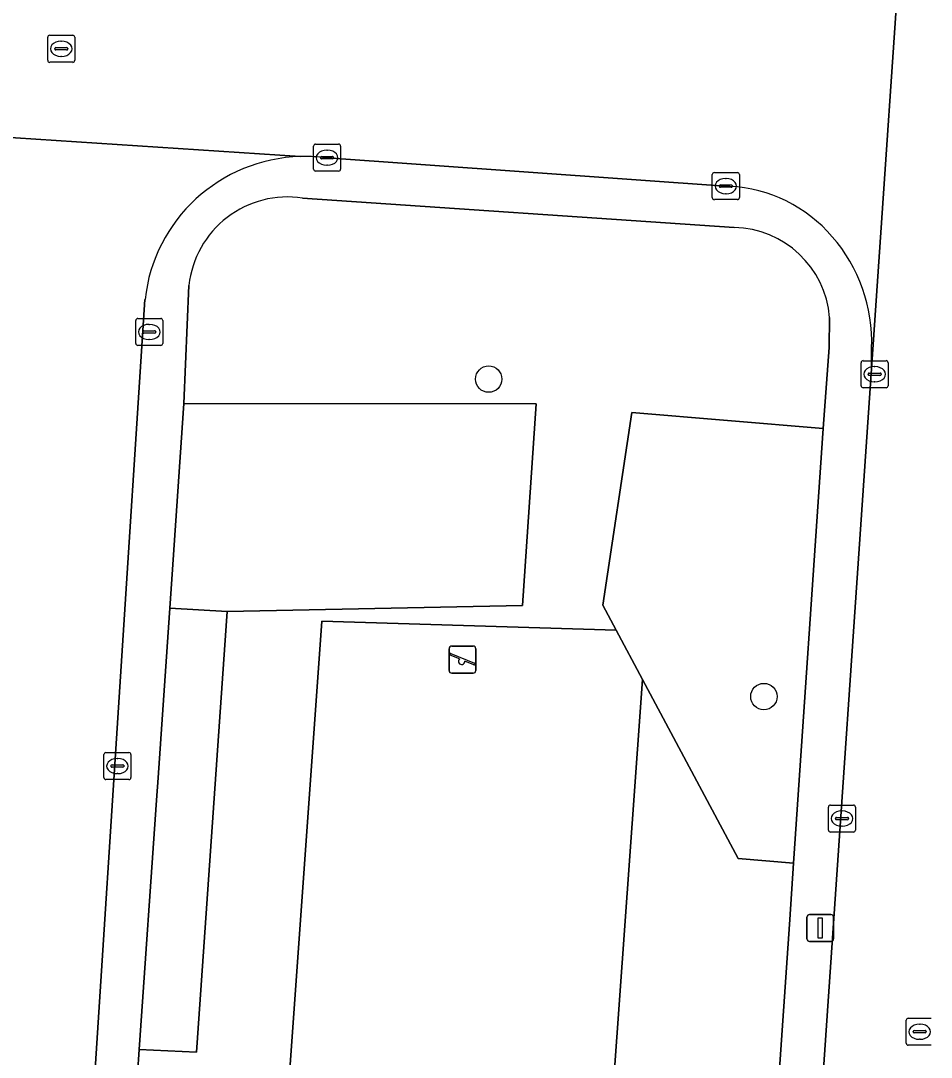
# Model space of a CAD drawing. Extents: x 161848 to 162726, y 385382 to 386521.
# Drawn here: x 162279.5 to 162313.22, y 385500.62 to 385539 of the extents above; entities that cross this region are included whole.
import ezdxf

# ---------------------------------------------------------------- set-up
doc = ezdxf.new("R2010")
doc.units = 0
for name, color, linetype in [('IMGEO_Boom', 7, 'Continuous'), ('IMGEO_Groenvoorziening', 7, 'Continuous'), ('IMGEO_Kolk', 7, 'Continuous'), ('IMGEO_Lichtmast', 7, 'Continuous'), ('IMGEO_Rijbaan_lokaal_open', 7, 'Continuous'), ('IMGEO_Rioolput', 7, 'Continuous'), ('IMGEO_Speelvoorziening', 7, 'Continuous'), ('IMGEO_Voetpad_open', 7, 'Continuous')]:
    doc.layers.add(name, color=color, linetype=linetype)

msp = doc.modelspace()

# ---------------------------------------------------------------- linework, layer by layer
at = {"layer": 'IMGEO_Boom'}
for centre in [(162296.829, 385525.729), (162307.024, 385513.976)]:
    msp.add_circle(centre, 0.489, dxfattribs=at)
at = {"layer": 'IMGEO_Groenvoorziening'}
for points in [[(162305.917, 385531.337), (162289.933, 385532.427)], [(162285.729, 385529.2), (162285.538, 385524.824), (162298.592, 385524.808), (162298.086, 385517.346), (162287.146, 385517.128), (162286.004, 385500.817), (162283.884, 385500.909), (162283.821, 385500), (162283.77, 385499.366), (162285.871, 385499.204), (162292.571, 385498.689)], [(162301.063, 385517.357), (162302.128, 385524.491), (162309.218, 385523.897), (162309.434, 385526.895), (162309.457, 385528.013)], [(162305.853, 385474.901), (162306.029, 385477.27), (162304.156, 385477.43), (162304.561, 385482.354), (162299.422, 385482.729), (162297.662, 385485.331), (162296.461, 385494.655), (162297.254, 385497.856), (162305.385, 385497.274), (162307.395, 385497.161), (162307.979, 385505.723), (162308.121, 385507.806), (162306.065, 385507.983), (162302.528, 385514.612), (162301.391, 385498.793), (162289.422, 385499.653), (162290.652, 385516.769), (162301.553, 385516.439), (162301.063, 385517.357)]]:
    msp.add_lwpolyline(points, dxfattribs=at)
for points in [[(162298.592, 385524.808), (162285.538, 385524.824), (162285.09, 385518.328), (162285.015, 385517.244), (162287.146, 385517.128), (162298.086, 385517.346)], [(162309.218, 385523.897), (162302.128, 385524.491), (162301.063, 385517.357), (162301.553, 385516.439), (162302.528, 385514.612), (162306.065, 385507.983), (162308.121, 385507.806)], [(162287.146, 385517.128), (162285.015, 385517.244), (162284.57, 385510.789), (162284.537, 385510.31), (162283.884, 385500.909), (162286.004, 385500.817)], [(162302.528, 385514.612), (162301.553, 385516.439), (162290.652, 385516.769), (162289.422, 385499.653), (162301.391, 385498.793)]]:
    msp.add_lwpolyline(points, close=True, dxfattribs=at)
for centre, radius, start, end in [((162289.371, 385528.808), 3.663, 81.1655, 173.8543), ((162305.86, 385527.729), 3.608, 4.5109, 89.0939)]:
    msp.add_arc(centre, radius, start, end, dxfattribs=at)
at = {"layer": 'IMGEO_Kolk'}
for p, q in [((162290.344, 385533.501), (162290.344, 385534.353)), ((162290.419, 385534.427), (162291.271, 385534.427)), ((162290.832, 385534.207), (162290.857, 385534.207)), ((162291.345, 385534.353), (162291.345, 385533.501)), ((162290.603, 385533.921), (162290.603, 385533.933)), ((162291.041, 385533.884), (162290.643, 385533.884)), ((162290.646, 385533.97), (162291.044, 385533.97)), ((162291.087, 385533.933), (162291.087, 385533.921)), ((162291.271, 385533.427), (162290.419, 385533.427)), ((162290.855, 385533.647), (162290.83, 385533.647)), ((162305.187, 385533.372), (162306.039, 385533.372)), ((162305.112, 385532.446), (162305.112, 385533.298)), ((162305.6, 385533.152), (162305.625, 385533.152)), ((162306.113, 385533.298), (162306.113, 385532.446)), ((162305.371, 385532.866), (162305.371, 385532.878)), ((162305.809, 385532.829), (162305.411, 385532.829)), ((162305.414, 385532.915), (162305.812, 385532.915)), ((162305.623, 385532.592), (162305.598, 385532.592)), ((162305.855, 385532.878), (162305.855, 385532.866)), ((162306.039, 385532.372), (162305.187, 385532.372)), ((162283.758, 385527.048), (162283.758, 385527.9)), ((162283.833, 385527.974), (162284.685, 385527.974)), ((162284.246, 385527.754), (162284.271, 385527.754)), ((162284.759, 385527.9), (162284.759, 385527.048)), ((162284.017, 385527.468), (162284.017, 385527.48)), ((162284.455, 385527.431), (162284.057, 385527.431)), ((162284.06, 385527.517), (162284.458, 385527.517)), ((162284.501, 385527.48), (162284.501, 385527.468)), ((162284.685, 385526.974), (162283.833, 385526.974)), ((162284.269, 385527.194), (162284.244, 385527.194)), ((162310.624, 385525.485), (162310.624, 385526.337)), ((162310.699, 385526.411), (162311.551, 385526.411)), ((162311.112, 385526.191), (162311.137, 385526.191)), ((162311.625, 385526.337), (162311.625, 385525.485)), ((162310.883, 385525.905), (162310.883, 385525.917)), ((162311.321, 385525.868), (162310.923, 385525.868)), ((162310.926, 385525.954), (162311.324, 385525.954)), ((162311.367, 385525.917), (162311.367, 385525.905)), ((162311.551, 385525.411), (162310.699, 385525.411)), ((162311.135, 385525.631), (162311.11, 385525.631)), ((162282.655, 385511.903), (162283.507, 385511.903)), ((162282.58, 385510.977), (162282.58, 385511.829)), ((162283.068, 385511.683), (162283.093, 385511.683)), ((162283.581, 385511.829), (162283.581, 385510.977)), ((162282.839, 385511.397), (162282.839, 385511.409)), ((162283.277, 385511.36), (162282.879, 385511.36)), ((162282.882, 385511.446), (162283.28, 385511.446)), ((162283.091, 385511.123), (162283.066, 385511.123)), ((162283.323, 385511.409), (162283.323, 385511.397)), ((162283.507, 385510.903), (162282.655, 385510.903)), ((162309.489, 385509.961), (162310.341, 385509.961)), ((162309.414, 385509.035), (162309.414, 385509.887)), ((162309.902, 385509.741), (162309.927, 385509.741)), ((162310.415, 385509.887), (162310.415, 385509.035)), ((162309.673, 385509.455), (162309.673, 385509.467)), ((162310.111, 385509.418), (162309.713, 385509.418)), ((162309.716, 385509.504), (162310.114, 385509.504)), ((162309.925, 385509.181), (162309.9, 385509.181)), ((162310.157, 385509.467), (162310.157, 385509.455)), ((162310.341, 385508.961), (162309.489, 385508.961))]:
    msp.add_line(p, q, dxfattribs=at)
for points in [[(162290.344, 385533.501), (162290.344, 385534.353)], [(162290.419, 385534.427), (162291.271, 385534.427)], [(162291.345, 385534.353), (162291.345, 385533.501)], [(162291.271, 385533.427), (162290.419, 385533.427)], [(162305.187, 385533.372), (162306.039, 385533.372)], [(162305.112, 385532.446), (162305.112, 385533.298)], [(162306.113, 385533.298), (162306.113, 385532.446)], [(162306.039, 385532.372), (162305.187, 385532.372)], [(162283.758, 385527.048), (162283.758, 385527.9)], [(162283.833, 385527.974), (162284.685, 385527.974)], [(162284.759, 385527.9), (162284.759, 385527.048)], [(162284.685, 385526.974), (162283.833, 385526.974)], [(162310.624, 385525.485), (162310.624, 385526.337)], [(162310.699, 385526.411), (162311.551, 385526.411)], [(162311.625, 385526.337), (162311.625, 385525.485)], [(162311.551, 385525.411), (162310.699, 385525.411)], [(162282.655, 385511.903), (162283.507, 385511.903)], [(162282.58, 385510.977), (162282.58, 385511.829)], [(162283.581, 385511.829), (162283.581, 385510.977)], [(162283.507, 385510.903), (162282.655, 385510.903)], [(162309.489, 385509.961), (162310.341, 385509.961)], [(162309.414, 385509.035), (162309.414, 385509.887)], [(162310.415, 385509.887), (162310.415, 385509.035)], [(162310.341, 385508.961), (162309.489, 385508.961)]]:
    msp.add_lwpolyline(points, dxfattribs=at)
for centre, radius, start, end in [((162290.421, 385534.351), 0.0765, 91.552, 178.448), ((162290.421, 385534.351), 0.0765, 91.552, 178.448), ((162291.269, 385534.351), 0.0765, 1.552, 88.448), ((162291.269, 385534.351), 0.0765, 1.552, 88.448), ((162290.643, 385533.93), 0.0403, 85.8775, 175.7526), ((162290.64, 385533.92), 0.0366, 178.938, 274.7102), ((162291.044, 385533.927), 0.043, 264.8664, 352.4533), ((162291.048, 385533.932), 0.0386, 1.7309, 96.639), ((162290.421, 385533.503), 0.0765, 181.552, 268.448), ((162290.421, 385533.503), 0.0765, 181.552, 268.448), ((162291.269, 385533.503), 0.0765, 271.552, 358.448), ((162291.269, 385533.503), 0.0765, 271.552, 358.448), ((162305.189, 385533.296), 0.0765, 91.552, 178.448), ((162305.189, 385533.296), 0.0765, 91.552, 178.448), ((162306.037, 385533.296), 0.0765, 1.552, 88.448), ((162306.037, 385533.296), 0.0765, 1.552, 88.448), ((162305.411, 385532.875), 0.0403, 85.8775, 175.7526), ((162305.408, 385532.865), 0.0366, 178.938, 274.7102), ((162305.812, 385532.872), 0.043, 264.8664, 352.4533), ((162305.816, 385532.877), 0.0386, 1.7309, 96.639), ((162305.189, 385532.448), 0.0765, 181.552, 268.448), ((162305.189, 385532.448), 0.0765, 181.552, 268.448), ((162306.037, 385532.448), 0.0765, 271.552, 358.448), ((162306.037, 385532.448), 0.0765, 271.552, 358.448), ((162283.835, 385527.898), 0.0765, 91.552, 178.448), ((162283.835, 385527.898), 0.0765, 91.552, 178.448), ((162284.683, 385527.898), 0.0765, 1.552, 88.448), ((162284.683, 385527.898), 0.0765, 1.552, 88.448), ((162284.057, 385527.477), 0.0403, 85.8775, 175.7526), ((162284.054, 385527.467), 0.0366, 178.938, 274.7102), ((162284.458, 385527.474), 0.043, 264.8664, 352.4533), ((162284.462, 385527.479), 0.0386, 1.7309, 96.639), ((162283.835, 385527.05), 0.0765, 181.552, 268.448), ((162283.835, 385527.05), 0.0765, 181.552, 268.448), ((162284.683, 385527.05), 0.0765, 271.552, 358.448), ((162284.683, 385527.05), 0.0765, 271.552, 358.448), ((162310.701, 385526.335), 0.0765, 91.552, 178.448), ((162310.701, 385526.335), 0.0765, 91.552, 178.448), ((162311.549, 385526.335), 0.0765, 1.552, 88.448), ((162311.549, 385526.335), 0.0765, 1.552, 88.448), ((162310.923, 385525.914), 0.0403, 85.8775, 175.7526), ((162310.92, 385525.904), 0.0366, 178.938, 274.7102), ((162311.324, 385525.911), 0.043, 264.8664, 352.4533), ((162311.328, 385525.916), 0.0386, 1.7309, 96.639), ((162310.701, 385525.487), 0.0765, 181.552, 268.448), ((162310.701, 385525.487), 0.0765, 181.552, 268.448), ((162311.549, 385525.487), 0.0765, 271.552, 358.448), ((162311.549, 385525.487), 0.0765, 271.552, 358.448), ((162282.657, 385511.827), 0.0765, 91.552, 178.448), ((162282.657, 385511.827), 0.0765, 91.552, 178.448), ((162283.505, 385511.827), 0.0765, 1.552, 88.448), ((162283.505, 385511.827), 0.0765, 1.552, 88.448), ((162282.879, 385511.406), 0.0403, 85.8775, 175.7526), ((162282.876, 385511.396), 0.0366, 178.938, 274.7102), ((162283.28, 385511.403), 0.043, 264.8664, 352.4533), ((162283.284, 385511.408), 0.0386, 1.7309, 96.639), ((162282.657, 385510.979), 0.0765, 181.552, 268.448), ((162282.657, 385510.979), 0.0765, 181.552, 268.448), ((162283.505, 385510.979), 0.0765, 271.552, 358.448), ((162283.505, 385510.979), 0.0765, 271.552, 358.448), ((162309.491, 385509.885), 0.0765, 91.552, 178.448), ((162309.491, 385509.885), 0.0765, 91.552, 178.448), ((162310.339, 385509.885), 0.0765, 1.552, 88.448), ((162310.339, 385509.885), 0.0765, 1.552, 88.448), ((162309.713, 385509.464), 0.0403, 85.8775, 175.7526), ((162309.71, 385509.454), 0.0366, 178.938, 274.7102), ((162310.114, 385509.461), 0.043, 264.8664, 352.4533), ((162310.118, 385509.466), 0.0386, 1.7309, 96.639), ((162309.491, 385509.037), 0.0765, 181.552, 268.448), ((162309.491, 385509.037), 0.0765, 181.552, 268.448), ((162310.339, 385509.037), 0.0765, 271.552, 358.448), ((162310.339, 385509.037), 0.0765, 271.552, 358.448)]:
    msp.add_arc(centre, radius, start, end, dxfattribs=at)
for centre, major_axis, ratio, start_param, end_param in [((162290.831, 385533.927), (-0.387, 0.002), 0.722429, 4.712389, 7.853982), ((162290.856, 385533.927), (-0.39, 0.002), 0.717154, 1.570796, 4.712389), ((162305.599, 385532.872), (-0.387, 0.002), 0.722429, 4.712389, 7.853982), ((162305.624, 385532.872), (-0.39, 0.002), 0.717154, 1.570796, 4.712389), ((162284.245, 385527.474), (-0.387, 0.002), 0.722429, 4.712389, 7.853982), ((162284.27, 385527.474), (-0.39, 0.002), 0.717154, 1.570796, 4.712389), ((162311.111, 385525.911), (-0.387, 0.002), 0.722429, 4.712389, 7.853982), ((162311.136, 385525.911), (-0.39, 0.002), 0.717154, 1.570796, 4.712389), ((162283.067, 385511.403), (-0.387, 0.002), 0.722429, 4.712389, 7.853982), ((162283.092, 385511.403), (-0.39, 0.002), 0.717154, 1.570796, 4.712389), ((162309.901, 385509.461), (-0.387, 0.002), 0.722429, 4.712389, 7.853982), ((162309.926, 385509.461), (-0.39, 0.002), 0.717154, 1.570796, 4.712389)]:
    msp.add_ellipse(centre, major_axis=major_axis, ratio=ratio, start_param=start_param, end_param=end_param, dxfattribs=at)
at = {"layer": 'IMGEO_Lichtmast'}
for p, q in [((162308.615, 385505.01), (162308.615, 385505.81)), ((162308.615, 385505.81), (162308.615, 385505.01)), ((162308.715, 385505.91), (162309.505, 385505.91)), ((162309.505, 385505.91), (162308.715, 385505.91)), ((162309.605, 385505.81), (162309.605, 385505.01)), ((162309.605, 385505.01), (162309.605, 385505.81)), ((162309.505, 385504.91), (162308.715, 385504.91)), ((162308.715, 385504.91), (162309.505, 385504.91))]:
    msp.add_line(p, q, dxfattribs=at)
msp.add_lwpolyline([(162309.035, 385505.785), (162309.185, 385505.785), (162309.185, 385505.035), (162309.035, 385505.035), (162309.035, 385505.785)], dxfattribs=at)
for centre, start, end in [((162308.715, 385505.81), 90, 180), ((162308.715, 385505.81), 90, 180), ((162309.505, 385505.81), 0, 90), ((162309.505, 385505.81), 360, 90), ((162308.715, 385505.01), 180, 270), ((162308.715, 385505.01), 180, 270), ((162309.505, 385505.01), 270, 0), ((162309.505, 385505.01), 270, 0)]:
    msp.add_arc(centre, 0.1, start, end, dxfattribs=at)
at = {"layer": 'IMGEO_Rijbaan_lokaal_open'}
for points in [[(162312.306, 385545.057), (162311.004, 385526.109), (162309.221, 385500), (162307.336, 385475.296)], [(162311.013, 385526.879), (162311.004, 385526.109), (162312.306, 385545.057)], [(162271.756, 385535.151), (162289.851, 385533.969)], [(162289.851, 385533.969), (162271.756, 385535.151)], [(162290.676, 385533.935), (162305.766, 385532.862)], [(162280.645, 385477.319), (162282.244, 385500), (162284.1, 385528.675)]]:
    msp.add_lwpolyline(points, dxfattribs=at)
for centre, radius, start, end in [((162290.021, 385528.014), 5.957, 91.6308, 173.6305), ((162290.013, 385527.881), 6.091, 83.7533, 91.5269), ((162305.508, 385527.558), 5.31, 40.4171, 87.2183), ((162305.128, 385527.112), 5.89, 357.7336, 41.3238)]:
    msp.add_arc(centre, radius, start, end, dxfattribs=at)
at = {"layer": 'IMGEO_Rioolput'}
for p, q in [((162280.497, 385537.53), (162280.497, 385538.382)), ((162280.572, 385538.456), (162281.424, 385538.456)), ((162281.498, 385538.382), (162281.498, 385537.53)), ((162280.756, 385537.95), (162280.756, 385537.962)), ((162280.799, 385537.999), (162281.197, 385537.999)), ((162280.985, 385538.236), (162281.01, 385538.236)), ((162281.24, 385537.962), (162281.24, 385537.95)), ((162281.194, 385537.913), (162280.796, 385537.913)), ((162281.008, 385537.676), (162280.983, 385537.676)), ((162281.424, 385537.456), (162280.572, 385537.456)), ((162312.295, 385501.142), (162312.295, 385501.994)), ((162312.37, 385502.068), (162313.222, 385502.068)), ((162312.554, 385501.562), (162312.554, 385501.574)), ((162312.992, 385501.525), (162312.594, 385501.525)), ((162312.597, 385501.611), (162312.995, 385501.611)), ((162312.783, 385501.848), (162312.808, 385501.848)), ((162313.038, 385501.574), (162313.038, 385501.562)), ((162312.806, 385501.288), (162312.781, 385501.288)), ((162313.222, 385501.068), (162312.37, 385501.068))]:
    msp.add_line(p, q, dxfattribs=at)
for points in [[(162280.497, 385537.53), (162280.497, 385538.382)], [(162280.572, 385538.456), (162281.424, 385538.456)], [(162281.498, 385538.382), (162281.498, 385537.53)], [(162281.424, 385537.456), (162280.572, 385537.456)], [(162312.295, 385501.142), (162312.295, 385501.994)], [(162312.37, 385502.068), (162313.222, 385502.068)], [(162313.222, 385501.068), (162312.37, 385501.068)]]:
    msp.add_lwpolyline(points, dxfattribs=at)
for centre, radius, start, end in [((162280.574, 385538.38), 0.0765, 91.552, 178.448), ((162280.574, 385538.38), 0.0765, 91.552, 178.448), ((162281.422, 385538.38), 0.0765, 1.552, 88.448), ((162281.422, 385538.38), 0.0765, 1.552, 88.448), ((162280.796, 385537.959), 0.0403, 85.8775, 175.7526), ((162281.201, 385537.961), 0.0386, 1.7309, 96.639), ((162280.793, 385537.949), 0.0366, 178.938, 274.7102), ((162281.197, 385537.956), 0.043, 264.8664, 352.4533), ((162280.574, 385537.532), 0.0765, 181.552, 268.448), ((162280.574, 385537.532), 0.0765, 181.552, 268.448), ((162281.422, 385537.532), 0.0765, 271.552, 358.448), ((162281.422, 385537.532), 0.0765, 271.552, 358.448), ((162312.372, 385501.992), 0.0765, 91.552, 178.448), ((162312.372, 385501.992), 0.0765, 91.552, 178.448), ((162312.594, 385501.571), 0.0403, 85.8775, 175.7526), ((162312.591, 385501.561), 0.0366, 178.938, 274.7102), ((162312.995, 385501.568), 0.043, 264.8664, 352.4533), ((162312.999, 385501.573), 0.0386, 1.7309, 96.639), ((162312.372, 385501.144), 0.0765, 181.552, 268.448), ((162312.372, 385501.144), 0.0765, 181.552, 268.448)]:
    msp.add_arc(centre, radius, start, end, dxfattribs=at)
for centre, major_axis, ratio, start_param, end_param in [((162280.984, 385537.956), (-0.387, 0.002), 0.722429, 4.712389, 7.853982), ((162281.009, 385537.956), (-0.39, 0.002), 0.717154, 1.570796, 4.712389), ((162312.782, 385501.568), (-0.387, 0.002), 0.722429, 4.712389, 7.853982), ((162312.807, 385501.568), (-0.39, 0.002), 0.717154, 1.570796, 4.712389)]:
    msp.add_ellipse(centre, major_axis=major_axis, ratio=ratio, start_param=start_param, end_param=end_param, dxfattribs=at)
at = {"layer": 'IMGEO_Speelvoorziening'}
for p, q in [((162295.363, 385514.944), (162295.363, 385515.744)), ((162295.363, 385515.744), (162295.363, 385514.944)), ((162295.463, 385515.844), (162296.253, 385515.844)), ((162296.253, 385515.844), (162295.463, 385515.844)), ((162296.353, 385515.744), (162296.353, 385514.944)), ((162296.353, 385514.944), (162296.353, 385515.744)), ((162295.746, 385515.372), (162295.407, 385515.509)), ((162295.432, 385515.569), (162296.308, 385515.216)), ((162296.284, 385515.156), (162295.944, 385515.293)), ((162296.253, 385514.844), (162295.463, 385514.844)), ((162295.463, 385514.844), (162296.253, 385514.844))]:
    msp.add_line(p, q, dxfattribs=at)
for centre, radius, start, end in [((162295.463, 385515.744), 0.1, 90, 180), ((162295.463, 385515.744), 0.1, 90, 180), ((162296.253, 385515.744), 0.1, 0, 90), ((162296.253, 385515.744), 0.1, 360, 90), ((162295.42, 385515.539), 0.0327, 68.078, 248.078), ((162295.825, 385515.282), 0.12, 130.9928, 5.1632), ((162295.463, 385514.944), 0.1, 180, 270), ((162295.463, 385514.944), 0.1, 180, 270), ((162296.253, 385514.944), 0.1, 270, 0), ((162296.253, 385514.944), 0.1, 270, 0), ((162296.296, 385515.186), 0.0327, 248.078, 68.078)]:
    msp.add_arc(centre, radius, start, end, dxfattribs=at)
at = {"layer": 'IMGEO_Voetpad_open'}
for points in [[(162305.766, 385532.862), (162290.676, 385533.935)], [(162289.933, 385532.427), (162305.917, 385531.337)], [(162282.033, 385477.121), (162282.211, 385479.418), (162282.299, 385480.548), (162282.332, 385480.973), (162283.431, 385495.131), (162283.499, 385496.006), (162283.77, 385499.366), (162283.821, 385500), (162283.884, 385500.909), (162284.537, 385510.31), (162284.57, 385510.789), (162285.015, 385517.244), (162285.09, 385518.328), (162285.538, 385524.824), (162285.729, 385529.2)], [(162284.1, 385528.675), (162282.244, 385500), (162280.645, 385477.319)], [(162309.457, 385528.013), (162309.434, 385526.895), (162309.218, 385523.897), (162308.121, 385507.806), (162307.979, 385505.723), (162307.395, 385497.161), (162306.145, 385478.836), (162306.029, 385477.27), (162305.853, 385474.901)], [(162307.336, 385475.296), (162309.221, 385500), (162311.004, 385526.109), (162311.013, 385526.879)]]:
    msp.add_lwpolyline(points, dxfattribs=at)
for centre, radius, start, end in [((162290.021, 385528.014), 5.957, 91.6308, 173.6305), ((162290.013, 385527.881), 6.091, 83.7533, 91.5269), ((162305.508, 385527.558), 5.31, 40.4171, 87.2183), ((162289.371, 385528.808), 3.663, 81.1655, 173.8543), ((162305.86, 385527.729), 3.608, 4.5109, 89.0939), ((162305.128, 385527.112), 5.89, 357.7336, 41.3238)]:
    msp.add_arc(centre, radius, start, end, dxfattribs=at)

doc.saveas('drawing.dxf')
